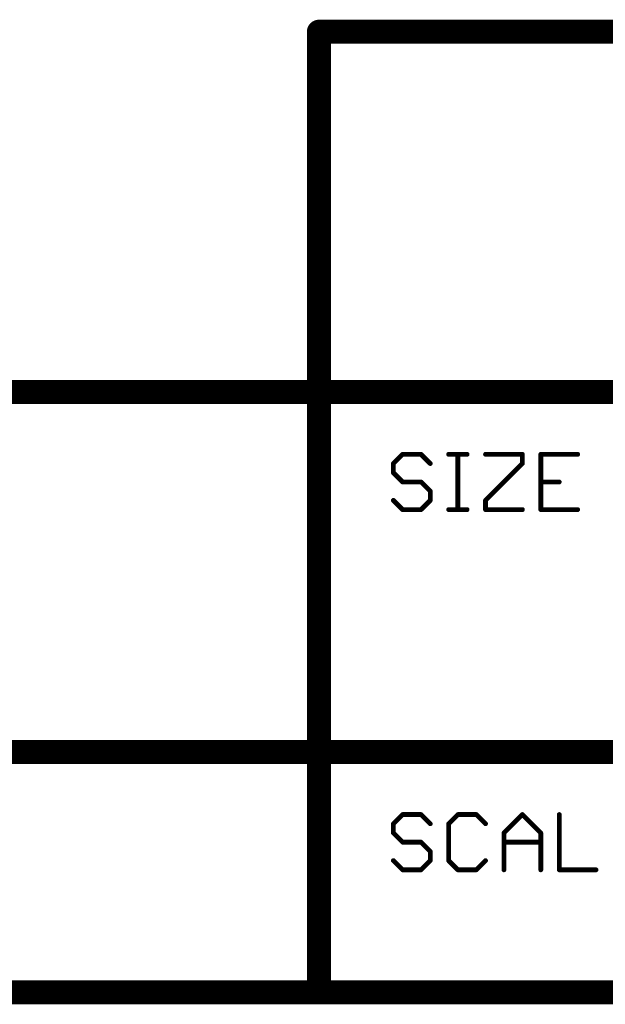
# Model space of a CAD drawing. Extents: x -1.5 to 9, y -3 to 5.
# Tile 259 of 368: x 6.151 to 6.638, y -3.01 to -2.19. Entities that reach past the tile are written whole.
import ezdxf

# ---------------------------------------------------------------- set-up
doc = ezdxf.new("R2010")
doc.units = 0
doc.layers.get('0').update_dxf_attribs({"linetype": 'CONTINUOUS'})
doc.layers.add('qfn16-30-34-a_mechanical_19', color=1, linetype='CONTINUOUS')

# ---------------------------------------------------------------- blocks, each defined once
blk = doc.blocks.new('D10')
at = {"const_width": 0.01}
blk.add_lwpolyline([(-0.005, 0, 1), (0.005, 0, 1)], format="xyb", close=True, dxfattribs=at)
blk = doc.blocks.new('D55')
at = {"const_width": 0.005}
blk.add_lwpolyline([(-0.0025, 0, 1), (0.0025, 0, 1)], format="xyb", close=True, dxfattribs=at)
blk = doc.blocks.new('D56')
at = {"const_width": 0.001}
blk.add_lwpolyline([(-0.0005, 0, 1), (0.0005, 0, 1)], format="xyb", close=True, dxfattribs=at)
blk = doc.blocks.new('D57')
at = {"const_width": 0.002}
blk.add_lwpolyline([(-0.001, 0, 1), (0.001, 0, 1)], format="xyb", close=True, dxfattribs=at)

msp = doc.modelspace()

# ---------------------------------------------------------------- linework, layer by layer
at = {"layer": 'qfn16-30-34-a_mechanical_19', "color": 1}
for points, const_width in [([(6.4, -2.2), (9, -2.2)], 0.02), ([(6.4, -2.5), (6.4, -2.2)], 0.02), ([(6.4, -2.195), (6.4, -2.195)], 0.01), ([(6.4, -2.195), (6.4, -2.195)], 0.01), ([(6.405, -2.2), (6.405, -2.2)], 0.01), ([(6.405, -2.2), (6.405, -2.2)], 0.01), ([(4.6, -2.5), (6.4, -2.5)], 0.02), ([(6.4, -2.5), (6.7, -2.5)], 0.02), ([(6.4, -2.8), (6.4, -2.5)], 0.02), ([(6.4, -2.495), (6.4, -2.495)], 0.01), ([(6.4, -2.495), (6.4, -2.495)], 0.01), ([(6.395, -2.5), (6.395, -2.5)], 0.01), ([(6.395, -2.5), (6.395, -2.5)], 0.01), ([(6.4, -2.505), (6.4, -2.505)], 0.01), ([(6.4, -2.505), (6.4, -2.505)], 0.01), ([(6.405, -2.5), (6.405, -2.5)], 0.01), ([(6.405, -2.5), (6.405, -2.5)], 0.01), ([(6.462, -2.559634), (6.469673, -2.551961)], 0.004), ([(6.469673, -2.551961), (6.48502, -2.551961)], 0.004), ([(6.469673, -2.550961), (6.469673, -2.550961)], 0.002), ([(6.469673, -2.550961), (6.469673, -2.550961)], 0.002), ([(6.48502, -2.551961), (6.492693, -2.559634)], 0.004), ([(6.508039, -2.551961), (6.523386, -2.551961)], 0.004), ([(6.508039, -2.550961), (6.508039, -2.550961)], 0.002), ([(6.508039, -2.550961), (6.508039, -2.550961)], 0.002), ([(6.515712, -2.598), (6.515712, -2.551961)], 0.004), ([(6.538732, -2.551961), (6.569425, -2.551961)], 0.004), ([(6.538732, -2.550961), (6.538732, -2.550961)], 0.002), ([(6.538732, -2.550961), (6.538732, -2.550961)], 0.002), ([(6.569425, -2.559634), (6.569425, -2.551961)], 0.004), ([(6.584771, -2.551961), (6.615464, -2.551961)], 0.004), ([(6.584771, -2.598), (6.584771, -2.551961)], 0.004), ([(6.584771, -2.550961), (6.584771, -2.550961)], 0.002), ([(6.584771, -2.550961), (6.584771, -2.550961)], 0.002), ([(6.462, -2.567307), (6.462, -2.559634)], 0.004), ([(6.461293, -2.558927), (6.461293, -2.558927)], 0.002), ([(6.461293, -2.558927), (6.461293, -2.558927)], 0.002), ([(6.47038, -2.552668), (6.47038, -2.552668)], 0.002), ([(6.47038, -2.552668), (6.47038, -2.552668)], 0.002), ([(6.48502, -2.552961), (6.48502, -2.552961)], 0.002), ([(6.48502, -2.552961), (6.48502, -2.552961)], 0.002), ([(6.485727, -2.551254), (6.485727, -2.551254)], 0.002), ([(6.485727, -2.551254), (6.485727, -2.551254)], 0.002), ([(6.516712, -2.551961), (6.516712, -2.551961)], 0.002), ([(6.516712, -2.551961), (6.516712, -2.551961)], 0.002), ([(6.523386, -2.552961), (6.523386, -2.552961)], 0.002), ([(6.523386, -2.552961), (6.523386, -2.552961)], 0.002), ([(6.538732, -2.590327), (6.569425, -2.559634)], 0.004), ([(6.569425, -2.552961), (6.569425, -2.552961)], 0.002), ([(6.569425, -2.552961), (6.569425, -2.552961)], 0.002), ([(6.570425, -2.551961), (6.570425, -2.551961)], 0.002), ([(6.570425, -2.551961), (6.570425, -2.551961)], 0.002), ([(6.585771, -2.551961), (6.585771, -2.551961)], 0.002), ([(6.585771, -2.551961), (6.585771, -2.551961)], 0.002), ([(6.615464, -2.552961), (6.615464, -2.552961)], 0.002), ([(6.615464, -2.552961), (6.615464, -2.552961)], 0.002), ([(6.462, -2.567307), (6.469673, -2.57498)], 0.004), ([(6.461, -2.567307), (6.461, -2.567307)], 0.002), ([(6.461, -2.567307), (6.461, -2.567307)], 0.002), ([(6.462707, -2.5666), (6.462707, -2.5666)], 0.002), ([(6.462707, -2.5666), (6.462707, -2.5666)], 0.002), ([(6.463, -2.559634), (6.463, -2.559634)], 0.002), ([(6.463, -2.559634), (6.463, -2.559634)], 0.002), ([(6.491986, -2.560341), (6.491986, -2.560341)], 0.002), ([(6.491986, -2.560341), (6.491986, -2.560341)], 0.002), ([(6.568425, -2.559634), (6.568425, -2.559634)], 0.002), ([(6.568425, -2.559634), (6.568425, -2.559634)], 0.002), ([(6.570132, -2.560341), (6.570132, -2.560341)], 0.002), ([(6.570132, -2.560341), (6.570132, -2.560341)], 0.002), ([(6.469673, -2.57498), (6.48502, -2.57498)], 0.004), ([(6.468966, -2.575688), (6.468966, -2.575688)], 0.002), ([(6.468966, -2.575688), (6.468966, -2.575688)], 0.002), ([(6.469673, -2.57398), (6.469673, -2.57398)], 0.002), ([(6.469673, -2.57398), (6.469673, -2.57398)], 0.002), ([(6.48502, -2.57498), (6.492693, -2.582654)], 0.004), ([(6.485727, -2.574273), (6.485727, -2.574273)], 0.002), ([(6.485727, -2.574273), (6.485727, -2.574273)], 0.002), ([(6.584771, -2.57498), (6.600118, -2.57498)], 0.004), ([(6.584771, -2.57398), (6.584771, -2.57398)], 0.002), ([(6.584771, -2.57398), (6.584771, -2.57398)], 0.002), ([(6.48502, -2.57598), (6.48502, -2.57598)], 0.002), ([(6.48502, -2.57598), (6.48502, -2.57598)], 0.002), ([(6.492693, -2.590327), (6.492693, -2.582654)], 0.004), ([(6.491986, -2.583361), (6.491986, -2.583361)], 0.002), ([(6.491986, -2.583361), (6.491986, -2.583361)], 0.002), ([(6.493693, -2.582654), (6.493693, -2.582654)], 0.002), ([(6.493693, -2.582654), (6.493693, -2.582654)], 0.002), ([(6.600118, -2.57598), (6.600118, -2.57598)], 0.002), ([(6.600118, -2.57598), (6.600118, -2.57598)], 0.002), ([(6.462, -2.590327), (6.469673, -2.598)], 0.004), ([(6.462707, -2.58962), (6.462707, -2.58962)], 0.002), ([(6.462707, -2.58962), (6.462707, -2.58962)], 0.002), ([(6.48502, -2.598), (6.492693, -2.590327)], 0.004), ([(6.491693, -2.590327), (6.491693, -2.590327)], 0.002), ([(6.491693, -2.590327), (6.491693, -2.590327)], 0.002), ([(6.4934, -2.591034), (6.4934, -2.591034)], 0.002), ([(6.4934, -2.591034), (6.4934, -2.591034)], 0.002), ([(6.538732, -2.598), (6.538732, -2.590327)], 0.004), ([(6.538025, -2.58962), (6.538025, -2.58962)], 0.002), ([(6.538025, -2.58962), (6.538025, -2.58962)], 0.002), ([(6.539732, -2.590327), (6.539732, -2.590327)], 0.002), ([(6.539732, -2.590327), (6.539732, -2.590327)], 0.002), ([(6.469673, -2.598), (6.48502, -2.598)], 0.004), ([(6.468966, -2.598707), (6.468966, -2.598707)], 0.002), ([(6.468966, -2.598707), (6.468966, -2.598707)], 0.002), ([(6.469673, -2.597), (6.469673, -2.597)], 0.002), ([(6.469673, -2.597), (6.469673, -2.597)], 0.002), ([(6.484312, -2.597293), (6.484312, -2.597293)], 0.002), ([(6.484312, -2.597293), (6.484312, -2.597293)], 0.002), ([(6.48502, -2.599), (6.48502, -2.599)], 0.002), ([(6.48502, -2.599), (6.48502, -2.599)], 0.002), ([(6.508039, -2.598), (6.523386, -2.598)], 0.004), ([(6.508039, -2.597), (6.508039, -2.597)], 0.002), ([(6.508039, -2.597), (6.508039, -2.597)], 0.002), ([(6.514712, -2.598), (6.514712, -2.598)], 0.002), ([(6.514712, -2.598), (6.514712, -2.598)], 0.002), ([(6.523386, -2.599), (6.523386, -2.599)], 0.002), ([(6.523386, -2.599), (6.523386, -2.599)], 0.002), ([(6.538732, -2.598), (6.569425, -2.598)], 0.004), ([(6.537732, -2.598), (6.537732, -2.598)], 0.002), ([(6.537732, -2.598), (6.537732, -2.598)], 0.002), ([(6.538732, -2.597), (6.538732, -2.597)], 0.002), ([(6.538732, -2.597), (6.538732, -2.597)], 0.002), ([(6.569425, -2.599), (6.569425, -2.599)], 0.002), ([(6.569425, -2.599), (6.569425, -2.599)], 0.002), ([(6.584771, -2.598), (6.615464, -2.598)], 0.004), ([(6.583771, -2.598), (6.583771, -2.598)], 0.002), ([(6.583771, -2.598), (6.583771, -2.598)], 0.002), ([(6.584771, -2.597), (6.584771, -2.597)], 0.002), ([(6.584771, -2.597), (6.584771, -2.597)], 0.002), ([(6.615464, -2.599), (6.615464, -2.599)], 0.002), ([(6.615464, -2.599), (6.615464, -2.599)], 0.002), ([(4.62, -2.8), (6.4, -2.8)], 0.02), ([(6.4, -2.8), (6.7, -2.8)], 0.02), ([(6.4, -3), (6.4, -2.8)], 0.02), ([(6.395, -2.8), (6.395, -2.8)], 0.01), ([(6.395, -2.8), (6.395, -2.8)], 0.01), ([(6.4, -2.795), (6.4, -2.795)], 0.01), ([(6.4, -2.795), (6.4, -2.795)], 0.01), ([(6.405, -2.8), (6.405, -2.8)], 0.01), ([(6.405, -2.8), (6.405, -2.8)], 0.01), ([(6.4, -2.805), (6.4, -2.805)], 0.01), ([(6.4, -2.805), (6.4, -2.805)], 0.01), ([(6.462, -2.859634), (6.469673, -2.851961)], 0.004), ([(6.469673, -2.851961), (6.48502, -2.851961)], 0.004), ([(6.469673, -2.850961), (6.469673, -2.850961)], 0.002), ([(6.469673, -2.850961), (6.469673, -2.850961)], 0.002), ([(6.47038, -2.852668), (6.47038, -2.852668)], 0.002), ([(6.47038, -2.852668), (6.47038, -2.852668)], 0.002), ([(6.48502, -2.851961), (6.492693, -2.859634)], 0.004), ([(6.48502, -2.852961), (6.48502, -2.852961)], 0.002), ([(6.48502, -2.852961), (6.48502, -2.852961)], 0.002), ([(6.485727, -2.851254), (6.485727, -2.851254)], 0.002), ([(6.485727, -2.851254), (6.485727, -2.851254)], 0.002), ([(6.508039, -2.859634), (6.515712, -2.851961)], 0.004), ([(6.515712, -2.851961), (6.531059, -2.851961)], 0.004), ([(6.515712, -2.850961), (6.515712, -2.850961)], 0.002), ([(6.515712, -2.850961), (6.515712, -2.850961)], 0.002), ([(6.516419, -2.852668), (6.516419, -2.852668)], 0.002), ([(6.516419, -2.852668), (6.516419, -2.852668)], 0.002), ([(6.531059, -2.851961), (6.538732, -2.859634)], 0.004), ([(6.531059, -2.852961), (6.531059, -2.852961)], 0.002), ([(6.531059, -2.852961), (6.531059, -2.852961)], 0.002), ([(6.531766, -2.851254), (6.531766, -2.851254)], 0.002), ([(6.531766, -2.851254), (6.531766, -2.851254)], 0.002), ([(6.554078, -2.867307), (6.569425, -2.851961)], 0.004), ([(6.569425, -2.851961), (6.584771, -2.867307)], 0.004), ([(6.570132, -2.851254), (6.570132, -2.851254)], 0.002), ([(6.570132, -2.851254), (6.570132, -2.851254)], 0.002), ([(6.570132, -2.852668), (6.570132, -2.852668)], 0.002), ([(6.570132, -2.852668), (6.570132, -2.852668)], 0.002), ([(6.600118, -2.898), (6.600118, -2.851961)], 0.004), ([(6.601118, -2.851961), (6.601118, -2.851961)], 0.002), ([(6.601118, -2.851961), (6.601118, -2.851961)], 0.002), ([(6.462, -2.867307), (6.462, -2.859634)], 0.004), ([(6.461293, -2.858927), (6.461293, -2.858927)], 0.002), ([(6.461293, -2.858927), (6.461293, -2.858927)], 0.002), ([(6.463, -2.859634), (6.463, -2.859634)], 0.002), ([(6.463, -2.859634), (6.463, -2.859634)], 0.002), ([(6.491986, -2.860341), (6.491986, -2.860341)], 0.002), ([(6.491986, -2.860341), (6.491986, -2.860341)], 0.002), ([(6.508039, -2.890327), (6.508039, -2.859634)], 0.004), ([(6.507332, -2.858927), (6.507332, -2.858927)], 0.002), ([(6.507332, -2.858927), (6.507332, -2.858927)], 0.002), ([(6.509039, -2.859634), (6.509039, -2.859634)], 0.002), ([(6.509039, -2.859634), (6.509039, -2.859634)], 0.002), ([(6.538025, -2.860341), (6.538025, -2.860341)], 0.002), ([(6.538025, -2.860341), (6.538025, -2.860341)], 0.002), ([(6.462, -2.867307), (6.469673, -2.87498)], 0.004), ([(6.461, -2.867307), (6.461, -2.867307)], 0.002), ([(6.461, -2.867307), (6.461, -2.867307)], 0.002), ([(6.462707, -2.8666), (6.462707, -2.8666)], 0.002), ([(6.462707, -2.8666), (6.462707, -2.8666)], 0.002), ([(6.554078, -2.898), (6.554078, -2.867307)], 0.004), ([(6.553371, -2.8666), (6.553371, -2.8666)], 0.002), ([(6.553371, -2.8666), (6.553371, -2.8666)], 0.002), ([(6.555078, -2.867307), (6.555078, -2.867307)], 0.002), ([(6.555078, -2.867307), (6.555078, -2.867307)], 0.002), ([(6.584771, -2.898), (6.584771, -2.867307)], 0.004), ([(6.584064, -2.868014), (6.584064, -2.868014)], 0.002), ([(6.584064, -2.868014), (6.584064, -2.868014)], 0.002), ([(6.585771, -2.867307), (6.585771, -2.867307)], 0.002), ([(6.585771, -2.867307), (6.585771, -2.867307)], 0.002), ([(6.469673, -2.87498), (6.48502, -2.87498)], 0.004), ([(6.468966, -2.875688), (6.468966, -2.875688)], 0.002), ([(6.468966, -2.875688), (6.468966, -2.875688)], 0.002), ([(6.469673, -2.87398), (6.469673, -2.87398)], 0.002), ([(6.469673, -2.87398), (6.469673, -2.87398)], 0.002), ([(6.48502, -2.87498), (6.492693, -2.882654)], 0.004), ([(6.48502, -2.87598), (6.48502, -2.87598)], 0.002), ([(6.48502, -2.87598), (6.48502, -2.87598)], 0.002), ([(6.485727, -2.874273), (6.485727, -2.874273)], 0.002), ([(6.485727, -2.874273), (6.485727, -2.874273)], 0.002), ([(6.554078, -2.87498), (6.584771, -2.87498)], 0.004), ([(6.554078, -2.87398), (6.554078, -2.87398)], 0.002), ([(6.554078, -2.87398), (6.554078, -2.87398)], 0.002), ([(6.584771, -2.87598), (6.584771, -2.87598)], 0.002), ([(6.584771, -2.87598), (6.584771, -2.87598)], 0.002), ([(6.492693, -2.890327), (6.492693, -2.882654)], 0.004), ([(6.491986, -2.883361), (6.491986, -2.883361)], 0.002), ([(6.491986, -2.883361), (6.491986, -2.883361)], 0.002), ([(6.493693, -2.882654), (6.493693, -2.882654)], 0.002), ([(6.493693, -2.882654), (6.493693, -2.882654)], 0.002), ([(6.462, -2.890327), (6.469673, -2.898)], 0.004), ([(6.462707, -2.88962), (6.462707, -2.88962)], 0.002), ([(6.462707, -2.88962), (6.462707, -2.88962)], 0.002), ([(6.48502, -2.898), (6.492693, -2.890327)], 0.004), ([(6.491693, -2.890327), (6.491693, -2.890327)], 0.002), ([(6.491693, -2.890327), (6.491693, -2.890327)], 0.002), ([(6.4934, -2.891034), (6.4934, -2.891034)], 0.002), ([(6.4934, -2.891034), (6.4934, -2.891034)], 0.002), ([(6.508039, -2.890327), (6.515712, -2.898)], 0.004), ([(6.507039, -2.890327), (6.507039, -2.890327)], 0.002), ([(6.507039, -2.890327), (6.507039, -2.890327)], 0.002), ([(6.508746, -2.88962), (6.508746, -2.88962)], 0.002), ([(6.508746, -2.88962), (6.508746, -2.88962)], 0.002), ([(6.531059, -2.898), (6.538732, -2.890327)], 0.004), ([(6.539439, -2.891034), (6.539439, -2.891034)], 0.002), ([(6.539439, -2.891034), (6.539439, -2.891034)], 0.002), ([(6.469673, -2.898), (6.48502, -2.898)], 0.004), ([(6.468966, -2.898707), (6.468966, -2.898707)], 0.002), ([(6.468966, -2.898707), (6.468966, -2.898707)], 0.002), ([(6.469673, -2.897), (6.469673, -2.897)], 0.002), ([(6.469673, -2.897), (6.469673, -2.897)], 0.002), ([(6.484312, -2.897293), (6.484312, -2.897293)], 0.002), ([(6.484312, -2.897293), (6.484312, -2.897293)], 0.002), ([(6.48502, -2.899), (6.48502, -2.899)], 0.002), ([(6.48502, -2.899), (6.48502, -2.899)], 0.002), ([(6.515712, -2.898), (6.531059, -2.898)], 0.004), ([(6.515005, -2.898707), (6.515005, -2.898707)], 0.002), ([(6.515005, -2.898707), (6.515005, -2.898707)], 0.002), ([(6.515712, -2.897), (6.515712, -2.897)], 0.002), ([(6.515712, -2.897), (6.515712, -2.897)], 0.002), ([(6.530352, -2.897293), (6.530352, -2.897293)], 0.002), ([(6.530352, -2.897293), (6.530352, -2.897293)], 0.002), ([(6.531059, -2.899), (6.531059, -2.899)], 0.002), ([(6.531059, -2.899), (6.531059, -2.899)], 0.002), ([(6.553078, -2.898), (6.553078, -2.898)], 0.002), ([(6.553078, -2.898), (6.553078, -2.898)], 0.002), ([(6.583771, -2.898), (6.583771, -2.898)], 0.002), ([(6.583771, -2.898), (6.583771, -2.898)], 0.002), ([(6.600118, -2.898), (6.630811, -2.898)], 0.004), ([(6.599118, -2.898), (6.599118, -2.898)], 0.002), ([(6.599118, -2.898), (6.599118, -2.898)], 0.002), ([(6.600118, -2.897), (6.600118, -2.897)], 0.002), ([(6.600118, -2.897), (6.600118, -2.897)], 0.002), ([(6.630811, -2.899), (6.630811, -2.899)], 0.002), ([(6.630811, -2.899), (6.630811, -2.899)], 0.002), ([(4.6, -3), (6.4, -3)], 0.02), ([(6.4, -3), (7.1, -3)], 0.02), ([(6.4, -2.995), (6.4, -2.995)], 0.01), ([(6.4, -2.995), (6.4, -2.995)], 0.01), ([(6.395, -3), (6.395, -3)], 0.01), ([(6.395, -3), (6.395, -3)], 0.01), ([(6.4, -3.005), (6.4, -3.005)], 0.01), ([(6.4, -3.005), (6.4, -3.005)], 0.01)]:
    msp.add_lwpolyline(points, dxfattribs=dict(at, const_width=const_width))
for points, const_width in [([(6.405, -2.2, 1), (6.395, -2.2)], 0.01), ([(6.4, -2.195, 1), (6.4, -2.205)], 0.01), ([(6.4, -2.495, 1), (6.4, -2.505)], 0.01), ([(6.405, -2.5, 1), (6.395, -2.5)], 0.01), ([(6.4, -2.505, 1), (6.4, -2.495)], 0.01), ([(6.395, -2.5, 1), (6.405, -2.5)], 0.01), ([(6.469673, -2.550961, 1), (6.469673, -2.552961)], 0.002), ([(6.47038, -2.552668, 1), (6.468966, -2.551254)], 0.002), ([(6.485727, -2.551254, 1.000854), (6.484312, -2.552668)], 0.002), ([(6.48502, -2.552961, 1), (6.48502, -2.550961)], 0.002), ([(6.508039, -2.550961, 1), (6.508039, -2.552961)], 0.002), ([(6.516712, -2.551961, 1), (6.514712, -2.551961)], 0.002), ([(6.523386, -2.552961, 1), (6.523386, -2.550961)], 0.002), ([(6.538732, -2.550961, 1), (6.538732, -2.552961)], 0.002), ([(6.570425, -2.551961, 1), (6.568425, -2.551961)], 0.002), ([(6.569425, -2.552961, 1), (6.569425, -2.550961)], 0.002), ([(6.584771, -2.550961, 1), (6.584771, -2.552961)], 0.002), ([(6.585771, -2.551961, 1), (6.583771, -2.551961)], 0.002), ([(6.615464, -2.552961, 1), (6.615464, -2.550961)], 0.002), ([(6.463, -2.559634, 1), (6.461, -2.559634)], 0.002), ([(6.461293, -2.558927, 1), (6.462707, -2.560341)], 0.002), ([(6.491986, -2.560341, 1), (6.4934, -2.558927)], 0.002), ([(6.570132, -2.560341, 1), (6.568718, -2.558927)], 0.002), ([(6.462707, -2.5666, 1), (6.461293, -2.568014)], 0.002), ([(6.461, -2.567307, 1), (6.463, -2.567307)], 0.002), ([(6.568425, -2.559634, 1), (6.570425, -2.559634)], 0.002), ([(6.469673, -2.57398, 1), (6.469673, -2.57598)], 0.002), ([(6.468966, -2.575688, 0.999854), (6.47038, -2.574273)], 0.002), ([(6.485727, -2.574273, 1), (6.484312, -2.575688)], 0.002), ([(6.48502, -2.57598, 1), (6.48502, -2.57398)], 0.002), ([(6.584771, -2.57398, 1), (6.584771, -2.57598)], 0.002), ([(6.600118, -2.57598, 1), (6.600118, -2.57398)], 0.002), ([(6.493693, -2.582654, 1), (6.491693, -2.582654)], 0.002), ([(6.491986, -2.583361, 1), (6.4934, -2.581947)], 0.002), ([(6.462707, -2.58962, 1), (6.461293, -2.591034)], 0.002), ([(6.491693, -2.590327, 1), (6.493693, -2.590327)], 0.002), ([(6.4934, -2.591034, 1), (6.491986, -2.58962)], 0.002), ([(6.539732, -2.590327, 1), (6.537732, -2.590327)], 0.002), ([(6.538025, -2.58962, 1), (6.539439, -2.591034)], 0.002), ([(6.469673, -2.597, 1), (6.469673, -2.599)], 0.002), ([(6.468966, -2.598707, 1), (6.47038, -2.597293)], 0.002), ([(6.484312, -2.597293, 0.999854), (6.485727, -2.598707)], 0.002), ([(6.48502, -2.599, 1), (6.48502, -2.597)], 0.002), ([(6.508039, -2.597, 1), (6.508039, -2.599)], 0.002), ([(6.514712, -2.598, 1), (6.516712, -2.598)], 0.002), ([(6.523386, -2.599, 1), (6.523386, -2.597)], 0.002), ([(6.538732, -2.597, 1), (6.538732, -2.599)], 0.002), ([(6.537732, -2.598, 1), (6.539732, -2.598)], 0.002), ([(6.569425, -2.599, 1), (6.569425, -2.597)], 0.002), ([(6.584771, -2.597, 1), (6.584771, -2.599)], 0.002), ([(6.583771, -2.598, 1), (6.585771, -2.598)], 0.002), ([(6.615464, -2.599, 1), (6.615464, -2.597)], 0.002), ([(6.405, -2.8, 1), (6.395, -2.8)], 0.01), ([(6.4, -2.795, 1), (6.4, -2.805)], 0.01), ([(6.395, -2.8, 1), (6.405, -2.8)], 0.01), ([(6.4, -2.805, 1), (6.4, -2.795)], 0.01), ([(6.469673, -2.850961, 1), (6.469673, -2.852961)], 0.002), ([(6.47038, -2.852668, 1), (6.468966, -2.851254)], 0.002), ([(6.485727, -2.851254, 1.000854), (6.484312, -2.852668)], 0.002), ([(6.48502, -2.852961, 1), (6.48502, -2.850961)], 0.002), ([(6.515712, -2.850961, 1), (6.515712, -2.852961)], 0.002), ([(6.516419, -2.852668, 1), (6.515005, -2.851254)], 0.002), ([(6.531766, -2.851254, 1), (6.530352, -2.852668)], 0.002), ([(6.531059, -2.852961, 1), (6.531059, -2.850961)], 0.002), ([(6.570132, -2.851254, 1), (6.568718, -2.852668)], 0.002), ([(6.570132, -2.852668, 1), (6.568718, -2.851254)], 0.002), ([(6.601118, -2.851961, 1), (6.599118, -2.851961)], 0.002), ([(6.463, -2.859634, 1), (6.461, -2.859634)], 0.002), ([(6.461293, -2.858927, 1), (6.462707, -2.860341)], 0.002), ([(6.491986, -2.860341, 1), (6.4934, -2.858927)], 0.002), ([(6.509039, -2.859634, 1), (6.507039, -2.859634)], 0.002), ([(6.507332, -2.858927, 1), (6.508746, -2.860341)], 0.002), ([(6.538025, -2.860341, 1), (6.539439, -2.858927)], 0.002), ([(6.462707, -2.8666, 1), (6.461293, -2.868014)], 0.002), ([(6.461, -2.867307, 1), (6.463, -2.867307)], 0.002), ([(6.555078, -2.867307, 1), (6.553078, -2.867307)], 0.002), ([(6.553371, -2.8666, 0.999854), (6.554786, -2.868014)], 0.002), ([(6.585771, -2.867307, 1), (6.583771, -2.867307)], 0.002), ([(6.584064, -2.868014, 1), (6.585478, -2.8666)], 0.002), ([(6.469673, -2.87398, 1), (6.469673, -2.87598)], 0.002), ([(6.468966, -2.875688, 0.999854), (6.47038, -2.874273)], 0.002), ([(6.485727, -2.874273, 1), (6.484312, -2.875688)], 0.002), ([(6.48502, -2.87598, 1), (6.48502, -2.87398)], 0.002), ([(6.554078, -2.87398, 1), (6.554078, -2.87598)], 0.002), ([(6.584771, -2.87598, 1), (6.584771, -2.87398)], 0.002), ([(6.493693, -2.882654, 1), (6.491693, -2.882654)], 0.002), ([(6.491986, -2.883361, 1), (6.4934, -2.881947)], 0.002), ([(6.462707, -2.88962, 1), (6.461293, -2.891034)], 0.002), ([(6.491693, -2.890327, 1), (6.493693, -2.890327)], 0.002), ([(6.4934, -2.891034, 1), (6.491986, -2.88962)], 0.002), ([(6.508746, -2.88962, 1), (6.507332, -2.891034)], 0.002), ([(6.507039, -2.890327, 1), (6.509039, -2.890327)], 0.002), ([(6.539439, -2.891034, 1), (6.538025, -2.88962)], 0.002), ([(6.469673, -2.897, 1), (6.469673, -2.899)], 0.002), ([(6.468966, -2.898707, 1), (6.47038, -2.897293)], 0.002), ([(6.484312, -2.897293, 0.999854), (6.485727, -2.898707)], 0.002), ([(6.48502, -2.899, 1), (6.48502, -2.897)], 0.002), ([(6.515712, -2.897, 1), (6.515712, -2.899)], 0.002), ([(6.515005, -2.898707, 1), (6.516419, -2.897293)], 0.002), ([(6.530352, -2.897293, 1), (6.531766, -2.898707)], 0.002), ([(6.531059, -2.899, 1), (6.531059, -2.897)], 0.002), ([(6.553078, -2.898, 1), (6.555078, -2.898)], 0.002), ([(6.583771, -2.898, 1), (6.585771, -2.898)], 0.002), ([(6.600118, -2.897, 1), (6.600118, -2.899)], 0.002), ([(6.599118, -2.898, 1), (6.601118, -2.898)], 0.002), ([(6.630811, -2.899, 1), (6.630811, -2.897)], 0.002), ([(6.4, -2.995, 1), (6.4, -3.005)], 0.01), ([(6.4, -3.005, 1), (6.4, -2.995)], 0.01), ([(6.395, -3, 1), (6.405, -3)], 0.01)]:
    msp.add_lwpolyline(points, format="xyb", dxfattribs=dict(at, const_width=const_width))

# ---------------------------------------------------------------- block references
at = {"layer": 'qfn16-30-34-a_mechanical_19'}
for name, p in [('D10', (6.4, -2.2)), ('D10', (6.4, -2.2)), ('D55', (6.395, -2.2)), ('D55', (6.4, -2.195)), ('D55', (6.4, -2.195)), ('D55', (6.4, -2.195)), ('D55', (6.405, -2.2)), ('D55', (6.405, -2.2)), ('D55', (6.405, -2.2)), ('D55', (6.4, -2.205)), ('D10', (6.4, -2.5)), ('D10', (6.4, -2.5)), ('D10', (6.4, -2.5)), ('D55', (6.4, -2.495)), ('D55', (6.4, -2.495)), ('D55', (6.4, -2.495)), ('D55', (6.4, -2.495)), ('D55', (6.395, -2.5)), ('D55', (6.395, -2.5)), ('D55', (6.395, -2.5)), ('D55', (6.395, -2.5)), ('D55', (6.4, -2.505)), ('D55', (6.4, -2.505)), ('D55', (6.4, -2.505)), ('D55', (6.4, -2.505)), ('D55', (6.405, -2.5)), ('D55', (6.405, -2.5)), ('D55', (6.405, -2.5)), ('D55', (6.405, -2.5)), ('D57', (6.469673, -2.551961)), ('D57', (6.469673, -2.551961)), ('D56', (6.469673, -2.550961)), ('D56', (6.469673, -2.550961)), ('D56', (6.469673, -2.550961)), ('D57', (6.48502, -2.551961)), ('D57', (6.48502, -2.551961)), ('D56', (6.48502, -2.550961)), ('D57', (6.508039, -2.551961)), ('D56', (6.508039, -2.550961)), ('D56', (6.508039, -2.550961)), ('D56', (6.508039, -2.550961)), ('D57', (6.515712, -2.551961)), ('D57', (6.523386, -2.551961)), ('D56', (6.523386, -2.550961)), ('D57', (6.538732, -2.551961)), ('D56', (6.538732, -2.550961)), ('D56', (6.538732, -2.550961)), ('D56', (6.538732, -2.550961)), ('D57', (6.569425, -2.551961)), ('D57', (6.569425, -2.551961)), ('D56', (6.569425, -2.550961)), ('D57', (6.584771, -2.551961)), ('D57', (6.584771, -2.551961)), ('D56', (6.584771, -2.550961)), ('D56', (6.584771, -2.550961)), ('D56', (6.584771, -2.550961)), ('D57', (6.615464, -2.551961)), ('D56', (6.615464, -2.550961)), ('D57', (6.462, -2.559634)), ('D57', (6.462, -2.559634)), ('D56', (6.461293, -2.558927)), ('D56', (6.461293, -2.558927)), ('D56', (6.461293, -2.558927)), ('D56', (6.468966, -2.551254)), ('D56', (6.469673, -2.552961)), ('D56', (6.47038, -2.552668)), ('D56', (6.47038, -2.552668)), ('D56', (6.47038, -2.552668)), ('D56', (6.484312, -2.552668)), ('D56', (6.48502, -2.552961)), ('D56', (6.48502, -2.552961)), ('D56', (6.48502, -2.552961)), ('D56', (6.485727, -2.551254)), ('D56', (6.485727, -2.551254)), ('D56', (6.485727, -2.551254)), ('D57', (6.492693, -2.559634)), ('D56', (6.4934, -2.558927)), ('D56', (6.508039, -2.552961)), ('D56', (6.514712, -2.551961)), ('D56', (6.516712, -2.551961)), ('D56', (6.516712, -2.551961)), ('D56', (6.516712, -2.551961)), ('D56', (6.523386, -2.552961)), ('D56', (6.523386, -2.552961)), ('D56', (6.523386, -2.552961)), ('D56', (6.538732, -2.552961)), ('D56', (6.568425, -2.551961)), ('D57', (6.569425, -2.559634)), ('D57', (6.569425, -2.559634)), ('D56', (6.568718, -2.558927)), ('D56', (6.569425, -2.552961)), ('D56', (6.569425, -2.552961)), ('D56', (6.569425, -2.552961)), ('D56', (6.570425, -2.551961)), ('D56', (6.570425, -2.551961)), ('D56', (6.570425, -2.551961)), ('D56', (6.583771, -2.551961)), ('D56', (6.584771, -2.552961)), ('D56', (6.585771, -2.551961)), ('D56', (6.585771, -2.551961)), ('D56', (6.585771, -2.551961)), ('D56', (6.615464, -2.552961)), ('D56', (6.615464, -2.552961)), ('D56', (6.615464, -2.552961)), ('D56', (6.461, -2.559634)), ('D57', (6.462, -2.567307)), ('D57', (6.462, -2.567307)), ('D56', (6.461, -2.567307)), ('D56', (6.461, -2.567307)), ('D56', (6.461, -2.567307)), ('D56', (6.462707, -2.560341)), ('D56', (6.462707, -2.5666)), ('D56', (6.462707, -2.5666)), ('D56', (6.462707, -2.5666)), ('D56', (6.463, -2.559634)), ('D56', (6.463, -2.559634)), ('D56', (6.463, -2.559634)), ('D56', (6.463, -2.567307)), ('D56', (6.491986, -2.560341)), ('D56', (6.491986, -2.560341)), ('D56', (6.491986, -2.560341)), ('D56', (6.568425, -2.559634)), ('D56', (6.568425, -2.559634)), ('D56', (6.568425, -2.559634)), ('D56', (6.570132, -2.560341)), ('D56', (6.570132, -2.560341)), ('D56', (6.570132, -2.560341)), ('D56', (6.570425, -2.559634)), ('D56', (6.461293, -2.568014)), ('D57', (6.469673, -2.57498)), ('D56', (6.468966, -2.575688)), ('D56', (6.468966, -2.575688)), ('D56', (6.468966, -2.575688)), ('D56', (6.469673, -2.57398)), ('D56', (6.469673, -2.57398)), ('D56', (6.469673, -2.57398)), ('D56', (6.47038, -2.574273)), ('D57', (6.48502, -2.57498)), ('D57', (6.48502, -2.57498)), ('D56', (6.484312, -2.575688)), ('D56', (6.48502, -2.57398)), ('D56', (6.485727, -2.574273)), ('D56', (6.485727, -2.574273)), ('D56', (6.485727, -2.574273)), ('D57', (6.584771, -2.57498)), ('D56', (6.584771, -2.57398)), ('D56', (6.584771, -2.57398)), ('D56', (6.584771, -2.57398)), ('D57', (6.600118, -2.57498)), ('D56', (6.600118, -2.57398)), ('D56', (6.469673, -2.57598)), ('D56', (6.48502, -2.57598)), ('D56', (6.48502, -2.57598)), ('D56', (6.48502, -2.57598)), ('D57', (6.492693, -2.582654)), ('D57', (6.492693, -2.582654)), ('D56', (6.491693, -2.582654)), ('D56', (6.491986, -2.583361)), ('D56', (6.491986, -2.583361)), ('D56', (6.491986, -2.583361)), ('D56', (6.4934, -2.581947)), ('D56', (6.493693, -2.582654)), ('D56', (6.493693, -2.582654)), ('D56', (6.493693, -2.582654)), ('D56', (6.584771, -2.57598)), ('D56', (6.600118, -2.57598)), ('D56', (6.600118, -2.57598)), ('D56', (6.600118, -2.57598)), ('D57', (6.462, -2.590327)), ('D56', (6.461293, -2.591034)), ('D56', (6.462707, -2.58962)), ('D56', (6.462707, -2.58962)), ('D56', (6.462707, -2.58962)), ('D57', (6.492693, -2.590327)), ('D57', (6.492693, -2.590327)), ('D56', (6.491693, -2.590327)), ('D56', (6.491693, -2.590327)), ('D56', (6.491693, -2.590327)), ('D56', (6.491986, -2.58962)), ('D56', (6.4934, -2.591034)), ('D56', (6.4934, -2.591034)), ('D56', (6.4934, -2.591034)), ('D56', (6.493693, -2.590327)), ('D57', (6.538732, -2.590327)), ('D57', (6.538732, -2.590327)), ('D56', (6.537732, -2.590327)), ('D56', (6.538025, -2.58962)), ('D56', (6.538025, -2.58962)), ('D56', (6.538025, -2.58962)), ('D56', (6.539439, -2.591034)), ('D56', (6.539732, -2.590327)), ('D56', (6.539732, -2.590327)), ('D56', (6.539732, -2.590327)), ('D57', (6.469673, -2.598)), ('D57', (6.469673, -2.598)), ('D56', (6.468966, -2.598707)), ('D56', (6.468966, -2.598707)), ('D56', (6.468966, -2.598707)), ('D56', (6.469673, -2.597)), ('D56', (6.469673, -2.597)), ('D56', (6.469673, -2.597)), ('D56', (6.469673, -2.599)), ('D56', (6.47038, -2.597293)), ('D57', (6.48502, -2.598)), ('D57', (6.48502, -2.598)), ('D56', (6.484312, -2.597293)), ('D56', (6.484312, -2.597293)), ('D56', (6.484312, -2.597293)), ('D56', (6.48502, -2.597)), ('D56', (6.48502, -2.599)), ('D56', (6.48502, -2.599)), ('D56', (6.48502, -2.599)), ('D56', (6.485727, -2.598707)), ('D57', (6.508039, -2.598)), ('D56', (6.508039, -2.597)), ('D56', (6.508039, -2.597)), ('D56', (6.508039, -2.597)), ('D56', (6.508039, -2.599)), ('D57', (6.515712, -2.598)), ('D56', (6.514712, -2.598)), ('D56', (6.514712, -2.598)), ('D56', (6.514712, -2.598)), ('D56', (6.516712, -2.598)), ('D57', (6.523386, -2.598)), ('D56', (6.523386, -2.597)), ('D56', (6.523386, -2.599)), ('D56', (6.523386, -2.599)), ('D56', (6.523386, -2.599)), ('D57', (6.538732, -2.598)), ('D57', (6.538732, -2.598)), ('D56', (6.537732, -2.598)), ('D56', (6.537732, -2.598)), ('D56', (6.537732, -2.598)), ('D56', (6.538732, -2.597)), ('D56', (6.538732, -2.597)), ('D56', (6.538732, -2.597)), ('D56', (6.538732, -2.599)), ('D56', (6.539732, -2.598)), ('D57', (6.569425, -2.598)), ('D56', (6.569425, -2.597)), ('D56', (6.569425, -2.599)), ('D56', (6.569425, -2.599)), ('D56', (6.569425, -2.599)), ('D57', (6.584771, -2.598)), ('D57', (6.584771, -2.598)), ('D56', (6.583771, -2.598)), ('D56', (6.583771, -2.598)), ('D56', (6.583771, -2.598)), ('D56', (6.584771, -2.597)), ('D56', (6.584771, -2.597)), ('D56', (6.584771, -2.597)), ('D56', (6.584771, -2.599)), ('D56', (6.585771, -2.598)), ('D57', (6.615464, -2.598)), ('D56', (6.615464, -2.597)), ('D56', (6.615464, -2.599)), ('D56', (6.615464, -2.599)), ('D56', (6.615464, -2.599)), ('D10', (6.4, -2.8)), ('D10', (6.4, -2.8)), ('D10', (6.4, -2.8)), ('D10', (6.4, -2.8)), ('D55', (6.395, -2.8)), ('D55', (6.395, -2.8)), ('D55', (6.395, -2.8)), ('D55', (6.395, -2.8)), ('D55', (6.4, -2.795)), ('D55', (6.4, -2.795)), ('D55', (6.4, -2.795)), ('D55', (6.4, -2.795)), ('D55', (6.405, -2.8)), ('D55', (6.405, -2.8)), ('D55', (6.405, -2.8)), ('D55', (6.405, -2.8)), ('D55', (6.4, -2.805)), ('D55', (6.4, -2.805)), ('D55', (6.4, -2.805)), ('D55', (6.4, -2.805)), ('D57', (6.469673, -2.851961)), ('D57', (6.469673, -2.851961)), ('D56', (6.468966, -2.851254)), ('D56', (6.469673, -2.850961)), ('D56', (6.469673, -2.850961)), ('D56', (6.469673, -2.850961)), ('D56', (6.469673, -2.852961)), ('D56', (6.47038, -2.852668)), ('D56', (6.47038, -2.852668)), ('D56', (6.47038, -2.852668)), ('D57', (6.48502, -2.851961)), ('D57', (6.48502, -2.851961)), ('D56', (6.484312, -2.852668)), ('D56', (6.48502, -2.850961)), ('D56', (6.48502, -2.852961)), ('D56', (6.48502, -2.852961)), ('D56', (6.48502, -2.852961)), ('D56', (6.485727, -2.851254)), ('D56', (6.485727, -2.851254)), ('D56', (6.485727, -2.851254)), ('D57', (6.515712, -2.851961)), ('D57', (6.515712, -2.851961)), ('D56', (6.515005, -2.851254)), ('D56', (6.515712, -2.850961)), ('D56', (6.515712, -2.850961)), ('D56', (6.515712, -2.850961)), ('D56', (6.515712, -2.852961)), ('D56', (6.516419, -2.852668)), ('D56', (6.516419, -2.852668)), ('D56', (6.516419, -2.852668)), ('D57', (6.531059, -2.851961)), ('D57', (6.531059, -2.851961)), ('D56', (6.530352, -2.852668)), ('D56', (6.531059, -2.850961)), ('D56', (6.531059, -2.852961)), ('D56', (6.531059, -2.852961)), ('D56', (6.531059, -2.852961)), ('D56', (6.531766, -2.851254)), ('D56', (6.531766, -2.851254)), ('D56', (6.531766, -2.851254)), ('D57', (6.569425, -2.851961)), ('D56', (6.568718, -2.851254)), ('D56', (6.568718, -2.852668)), ('D56', (6.570132, -2.851254)), ('D56', (6.570132, -2.851254)), ('D56', (6.570132, -2.851254)), ('D56', (6.570132, -2.852668)), ('D56', (6.570132, -2.852668)), ('D56', (6.570132, -2.852668)), ('D57', (6.600118, -2.851961)), ('D56', (6.599118, -2.851961)), ('D56', (6.601118, -2.851961)), ('D56', (6.601118, -2.851961)), ('D56', (6.601118, -2.851961)), ('D57', (6.462, -2.859634)), ('D57', (6.462, -2.859634)), ('D56', (6.461, -2.859634)), ('D56', (6.461293, -2.858927)), ('D56', (6.461293, -2.858927)), ('D56', (6.461293, -2.858927)), ('D56', (6.462707, -2.860341)), ('D56', (6.463, -2.859634)), ('D56', (6.463, -2.859634)), ('D56', (6.463, -2.859634)), ('D57', (6.492693, -2.859634)), ('D56', (6.491986, -2.860341)), ('D56', (6.491986, -2.860341)), ('D56', (6.491986, -2.860341)), ('D56', (6.4934, -2.858927)), ('D57', (6.508039, -2.859634)), ('D57', (6.508039, -2.859634)), ('D56', (6.507039, -2.859634)), ('D56', (6.507332, -2.858927)), ('D56', (6.507332, -2.858927)), ('D56', (6.507332, -2.858927)), ('D56', (6.508746, -2.860341)), ('D56', (6.509039, -2.859634)), ('D56', (6.509039, -2.859634)), ('D56', (6.509039, -2.859634)), ('D57', (6.538732, -2.859634)), ('D56', (6.538025, -2.860341)), ('D56', (6.538025, -2.860341)), ('D56', (6.538025, -2.860341)), ('D56', (6.539439, -2.858927)), ('D57', (6.462, -2.867307)), ('D57', (6.462, -2.867307)), ('D56', (6.461, -2.867307)), ('D56', (6.461, -2.867307)), ('D56', (6.461, -2.867307)), ('D56', (6.461293, -2.868014)), ('D56', (6.462707, -2.8666)), ('D56', (6.462707, -2.8666)), ('D56', (6.462707, -2.8666)), ('D56', (6.463, -2.867307)), ('D57', (6.554078, -2.867307)), ('D57', (6.554078, -2.867307)), ('D56', (6.553078, -2.867307)), ('D56', (6.553371, -2.8666)), ('D56', (6.553371, -2.8666)), ('D56', (6.553371, -2.8666)), ('D56', (6.554786, -2.868014)), ('D56', (6.555078, -2.867307)), ('D56', (6.555078, -2.867307)), ('D56', (6.555078, -2.867307)), ('D57', (6.584771, -2.867307)), ('D57', (6.584771, -2.867307)), ('D56', (6.583771, -2.867307)), ('D56', (6.584064, -2.868014)), ('D56', (6.584064, -2.868014)), ('D56', (6.584064, -2.868014)), ('D56', (6.585478, -2.8666)), ('D56', (6.585771, -2.867307)), ('D56', (6.585771, -2.867307)), ('D56', (6.585771, -2.867307)), ('D57', (6.469673, -2.87498)), ('D56', (6.468966, -2.875688)), ('D56', (6.468966, -2.875688)), ('D56', (6.468966, -2.875688)), ('D56', (6.469673, -2.87398)), ('D56', (6.469673, -2.87398)), ('D56', (6.469673, -2.87398)), ('D56', (6.469673, -2.87598)), ('D56', (6.47038, -2.874273)), ('D57', (6.48502, -2.87498)), ('D57', (6.48502, -2.87498)), ('D56', (6.484312, -2.875688)), ('D56', (6.48502, -2.87398)), ('D56', (6.48502, -2.87598)), ('D56', (6.48502, -2.87598)), ('D56', (6.48502, -2.87598)), ('D56', (6.485727, -2.874273)), ('D56', (6.485727, -2.874273)), ('D56', (6.485727, -2.874273)), ('D57', (6.554078, -2.87498)), ('D56', (6.554078, -2.87398)), ('D56', (6.554078, -2.87398)), ('D56', (6.554078, -2.87398)), ('D56', (6.554078, -2.87598)), ('D57', (6.584771, -2.87498)), ('D56', (6.584771, -2.87398)), ('D56', (6.584771, -2.87598)), ('D56', (6.584771, -2.87598)), ('D56', (6.584771, -2.87598)), ('D57', (6.492693, -2.882654)), ('D57', (6.492693, -2.882654)), ('D56', (6.491693, -2.882654)), ('D56', (6.491986, -2.883361)), ('D56', (6.491986, -2.883361)), ('D56', (6.491986, -2.883361)), ('D56', (6.4934, -2.881947)), ('D56', (6.493693, -2.882654)), ('D56', (6.493693, -2.882654)), ('D56', (6.493693, -2.882654)), ('D57', (6.462, -2.890327)), ('D56', (6.461293, -2.891034)), ('D56', (6.462707, -2.88962)), ('D56', (6.462707, -2.88962)), ('D56', (6.462707, -2.88962)), ('D57', (6.492693, -2.890327)), ('D57', (6.492693, -2.890327)), ('D56', (6.491693, -2.890327)), ('D56', (6.491693, -2.890327)), ('D56', (6.491693, -2.890327)), ('D56', (6.491986, -2.88962)), ('D56', (6.4934, -2.891034)), ('D56', (6.4934, -2.891034)), ('D56', (6.4934, -2.891034)), ('D56', (6.493693, -2.890327)), ('D57', (6.508039, -2.890327)), ('D57', (6.508039, -2.890327)), ('D56', (6.507039, -2.890327)), ('D56', (6.507039, -2.890327)), ('D56', (6.507039, -2.890327)), ('D56', (6.507332, -2.891034)), ('D56', (6.508746, -2.88962)), ('D56', (6.508746, -2.88962)), ('D56', (6.508746, -2.88962)), ('D56', (6.509039, -2.890327)), ('D57', (6.538732, -2.890327)), ('D56', (6.538025, -2.88962)), ('D56', (6.539439, -2.891034)), ('D56', (6.539439, -2.891034)), ('D56', (6.539439, -2.891034)), ('D57', (6.469673, -2.898)), ('D57', (6.469673, -2.898)), ('D56', (6.468966, -2.898707)), ('D56', (6.468966, -2.898707)), ('D56', (6.468966, -2.898707)), ('D56', (6.469673, -2.897)), ('D56', (6.469673, -2.897)), ('D56', (6.469673, -2.897)), ('D56', (6.469673, -2.899)), ('D56', (6.47038, -2.897293)), ('D57', (6.48502, -2.898)), ('D57', (6.48502, -2.898)), ('D56', (6.484312, -2.897293)), ('D56', (6.484312, -2.897293)), ('D56', (6.484312, -2.897293)), ('D56', (6.48502, -2.897)), ('D56', (6.48502, -2.899)), ('D56', (6.48502, -2.899)), ('D56', (6.48502, -2.899)), ('D56', (6.485727, -2.898707)), ('D57', (6.515712, -2.898)), ('D56', (6.515005, -2.898707)), ('D56', (6.515005, -2.898707)), ('D56', (6.515005, -2.898707)), ('D56', (6.515712, -2.897)), ('D56', (6.515712, -2.897)), ('D56', (6.515712, -2.897)), ('D56', (6.515712, -2.899)), ('D56', (6.516419, -2.897293)), ('D57', (6.531059, -2.898)), ('D56', (6.530352, -2.897293)), ('D56', (6.530352, -2.897293)), ('D56', (6.530352, -2.897293)), ('D56', (6.531059, -2.897)), ('D56', (6.531059, -2.899)), ('D56', (6.531059, -2.899)), ('D56', (6.531059, -2.899)), ('D56', (6.531766, -2.898707)), ('D57', (6.554078, -2.898)), ('D56', (6.553078, -2.898)), ('D56', (6.553078, -2.898)), ('D56', (6.553078, -2.898)), ('D56', (6.555078, -2.898)), ('D57', (6.584771, -2.898)), ('D56', (6.583771, -2.898)), ('D56', (6.583771, -2.898)), ('D56', (6.583771, -2.898)), ('D56', (6.585771, -2.898)), ('D57', (6.600118, -2.898)), ('D57', (6.600118, -2.898)), ('D56', (6.599118, -2.898)), ('D56', (6.599118, -2.898)), ('D56', (6.599118, -2.898)), ('D56', (6.600118, -2.897)), ('D56', (6.600118, -2.897)), ('D56', (6.600118, -2.897)), ('D56', (6.600118, -2.899)), ('D56', (6.601118, -2.898)), ('D57', (6.630811, -2.898)), ('D56', (6.630811, -2.897)), ('D56', (6.630811, -2.899)), ('D56', (6.630811, -2.899)), ('D56', (6.630811, -2.899)), ('D10', (6.4, -3)), ('D10', (6.4, -3)), ('D10', (6.4, -3)), ('D55', (6.4, -2.995)), ('D55', (6.4, -2.995)), ('D55', (6.4, -2.995)), ('D55', (6.4, -2.995)), ('D55', (6.395, -3)), ('D55', (6.395, -3)), ('D55', (6.395, -3)), ('D55', (6.4, -3.005)), ('D55', (6.4, -3.005)), ('D55', (6.4, -3.005)), ('D55', (6.4, -3.005)), ('D55', (6.405, -3))]:
    msp.add_blockref(name, p, dxfattribs=at)

doc.saveas('drawing.dxf')
